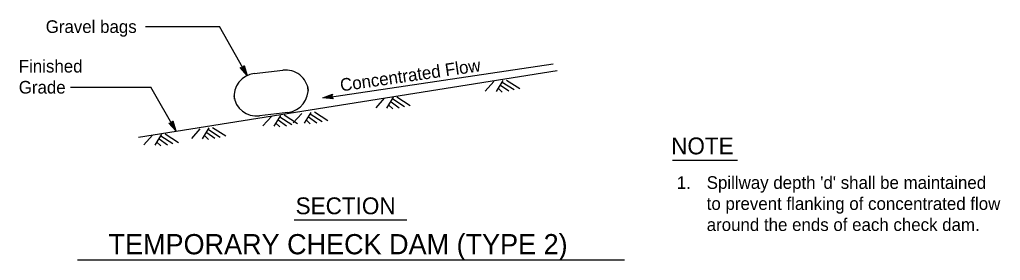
# Model space of a CAD drawing. Extents: x 6707406 to 6714471, y 1868570 to 1872341.
# Drawn here: x 6708219 to 6708778, y 1870583 to 1870720 of the extents above; entities that cross this region are included whole.
import ezdxf

# ---------------------------------------------------------------- set-up
doc = ezdxf.new("R2010")
doc.units = 0
for name, color, linetype in [('56 Stg 3 Anno', 7, 'Continuous'), ('57 Undefined', 7, 'Continuous'), ('58 Soundwalls', 7, 'Continuous'), ('60 Nongeo Data', 7, 'Continuous')]:
    doc.layers.add(name, color=color, linetype=linetype)

msp = doc.modelspace()

# ---------------------------------------------------------------- linework, layer by layer
at = {"layer": '56 Stg 3 Anno'}
for p, q in [((6708290.55, 1870716.08), (6708332.65, 1870716.08)), ((6708348.44, 1870688.27), (6708332.65, 1870716.08)), ((6708348.44, 1870688.27), (6708344.57, 1870692.72)), ((6708344.57, 1870692.72), (6708344.57, 1870692.72)), ((6708344.57, 1870692.72), (6708346.06, 1870692.66)), ((6708347.8, 1870689.44), (6708344.98, 1870692.69)), ((6708347.17, 1870690.6), (6708345.35, 1870692.7)), ((6708346.54, 1870691.77), (6708345.76, 1870692.66)), ((6708346.06, 1870692.66), (6708346.82, 1870693.95)), ((6708346.21, 1870692.93), (6708346.54, 1870691.77)), ((6708346.42, 1870693.24), (6708347.17, 1870690.6)), ((6708346.62, 1870693.6), (6708347.81, 1870689.43)), ((6708346.82, 1870693.95), (6708346.82, 1870693.95)), ((6708346.82, 1870693.95), (6708348.44, 1870688.27)), ((6708523.2, 1870694.75), (6708394.25, 1870675.39)), ((6708348.44, 1870688.27), (6708348.44, 1870688.27)), ((6708247.73, 1870681.52), (6708293.64, 1870681.52)), ((6708307.77, 1870656.63), (6708293.64, 1870681.52)), ((6708391.73, 1870675.39), (6708397.24, 1870677.51)), ((6708397.62, 1870674.97), (6708391.73, 1870675.39)), ((6708391.73, 1870675.39), (6708391.73, 1870675.39)), ((6708397.36, 1870675.28), (6708393.04, 1870675.59)), ((6708393.05, 1870675.59), (6708397.07, 1870677.14)), ((6708394.35, 1870675.78), (6708396.95, 1870676.78)), ((6708397.09, 1870675.59), (6708394.35, 1870675.78)), ((6708395.67, 1870675.98), (6708396.78, 1870676.41)), ((6708396.87, 1870675.89), (6708395.67, 1870675.98)), ((6708397.24, 1870677.51), (6708396.67, 1870676.13)), ((6708396.67, 1870676.13), (6708397.62, 1870674.97)), ((6708397.24, 1870677.51), (6708397.24, 1870677.51)), ((6708397.62, 1870674.97), (6708397.62, 1870674.97)), ((6708305.39, 1870661.01), (6708306.15, 1870662.3)), ((6708305.95, 1870661.96), (6708307.14, 1870657.79)), ((6708306.15, 1870662.3), (6708306.15, 1870662.3)), ((6708306.15, 1870662.3), (6708307.77, 1870656.63)), ((6708307.77, 1870656.63), (6708303.9, 1870661.08)), ((6708303.9, 1870661.08), (6708303.9, 1870661.08)), ((6708303.9, 1870661.08), (6708305.39, 1870661.01)), ((6708307.13, 1870657.8), (6708304.31, 1870661.05)), ((6708306.51, 1870658.96), (6708304.68, 1870661.06)), ((6708305.87, 1870660.12), (6708305.09, 1870661.02)), ((6708305.54, 1870661.29), (6708305.87, 1870660.12)), ((6708305.75, 1870661.59), (6708306.51, 1870658.96)), ((6708307.77, 1870656.63), (6708307.77, 1870656.63))]:
    msp.add_line(p, q, dxfattribs=at)
at = {"layer": '57 Undefined'}
for p, q in [((6708591.27, 1870640.04), (6708628.25, 1870640.04)), ((6708375.4, 1870605.96), (6708439.57, 1870605.96)), ((6708251.78, 1870583.14), (6708563.85, 1870583.14))]:
    msp.add_line(p, q, dxfattribs=at)
at = {"layer": '58 Soundwalls'}
for p, q in [((6708489.23, 1870684.81), (6708484.36, 1870679.33)), ((6708494.39, 1870685.39), (6708490.58, 1870679.15)), ((6708494.05, 1870684.48), (6708500.8, 1870680.14)), ((6708496.49, 1870685.61), (6708504.04, 1870680.76)), ((6708491.82, 1870680.96), (6708494.07, 1870678.77)), ((6708493.12, 1870682.77), (6708497.76, 1870679.44)), ((6708426.72, 1870675.21), (6708421.85, 1870669.73)), ((6708431.88, 1870675.78), (6708428.07, 1870669.55)), ((6708430.61, 1870673.17), (6708435.25, 1870669.84)), ((6708431.54, 1870674.87), (6708438.29, 1870670.54)), ((6708433.98, 1870676.01), (6708441.52, 1870671.16)), ((6708386.96, 1870667.43), (6708394.5, 1870662.58)), ((6708429.31, 1870671.35), (6708431.56, 1870669.17)), ((6708362.36, 1870664.93), (6708357.5, 1870659.44)), ((6708367.53, 1870665.5), (6708363.72, 1870659.26)), ((6708366.25, 1870662.88), (6708370.9, 1870659.56)), ((6708367.19, 1870664.59), (6708373.93, 1870660.26)), ((6708369.62, 1870665.72), (6708377.17, 1870660.87)), ((6708379.7, 1870666.63), (6708374.83, 1870661.15)), ((6708384.86, 1870667.21), (6708381.05, 1870660.97)), ((6708382.28, 1870662.78), (6708384.54, 1870660.59)), ((6708383.58, 1870664.59), (6708388.23, 1870661.26)), ((6708384.52, 1870666.3), (6708391.26, 1870661.96)), ((6708321.54, 1870657.82), (6708316.67, 1870652.33)), ((6708326.71, 1870658.39), (6708322.89, 1870652.15)), ((6708326.37, 1870657.48), (6708333.11, 1870653.15)), ((6708328.8, 1870658.62), (6708336.35, 1870653.77)), ((6708364.95, 1870661.07), (6708367.2, 1870658.89)), ((6708294.46, 1870654.12), (6708289.59, 1870648.64)), ((6708299.62, 1870654.69), (6708295.81, 1870648.46)), ((6708298.34, 1870652.08), (6708302.99, 1870648.75)), ((6708299.28, 1870653.79), (6708306.02, 1870649.45)), ((6708301.72, 1870654.92), (6708309.26, 1870650.07)), ((6708324.13, 1870653.96), (6708326.38, 1870651.78)), ((6708325.43, 1870655.78), (6708330.08, 1870652.45)), ((6708297.04, 1870650.26), (6708299.3, 1870648.08))]:
    msp.add_line(p, q, dxfattribs=at)
at = {"layer": '60 Nongeo Data'}
msp.add_line((6708525.38, 1870690.89), (6708286.58, 1870652.87), dxfattribs=at)
for points in [[(6708352.6, 1870689.32), (6708368.85, 1870691.25)], [(6708371.71, 1870667.14), (6708355.46, 1870665.21)]]:
    msp.add_lwpolyline(points, dxfattribs=at)
for centre, start, end in [((6708370.4, 1870678.2), 6.7672, 96.7672), ((6708354.15, 1870676.27), 96.7672, 186.7672), ((6708370.16, 1870680.19), 276.7672, 6.7672), ((6708353.91, 1870678.26), 186.7672, 276.7672)]:
    msp.add_arc(centre, 13.14, start, end, dxfattribs=at)

# ---------------------------------------------------------------- texts
at = {"layer": '57 Undefined'}
for s, height, p in [('Gravel bags', 7.2002, (6708233.57, 1870712.48)), ('Finished', 7.2, (6708218.2, 1870689.92)), ('Grade', 7.2, (6708218.2, 1870677.92)), ('NOTE', 9.6, (6708590.43, 1870643.26)), ('1.', 7.2, (6708593.69, 1870623.59)), ("Spillway depth 'd' shall be maintained", 7.2002, (6708610.72, 1870623.59)), ('SECTION', 9.6, (6708376.17, 1870609.12)), ('to prevent flanking of concentrated flow', 7.2002, (6708610.72, 1870611.59)), ('around the ends of each check dam.', 7.2002, (6708610.72, 1870599.59)), ('TEMPORARY CHECK DAM (TYPE 2)', 11.5203, (6708269.43, 1870586.29))]:
    msp.add_text(s, height=height, dxfattribs=at).set_placement(p)
msp.add_text('Concentrated Flow', height=7.2002, rotation=8.2138, dxfattribs=at).set_placement((6708402.07, 1870679.1))

doc.saveas('drawing.dxf')
